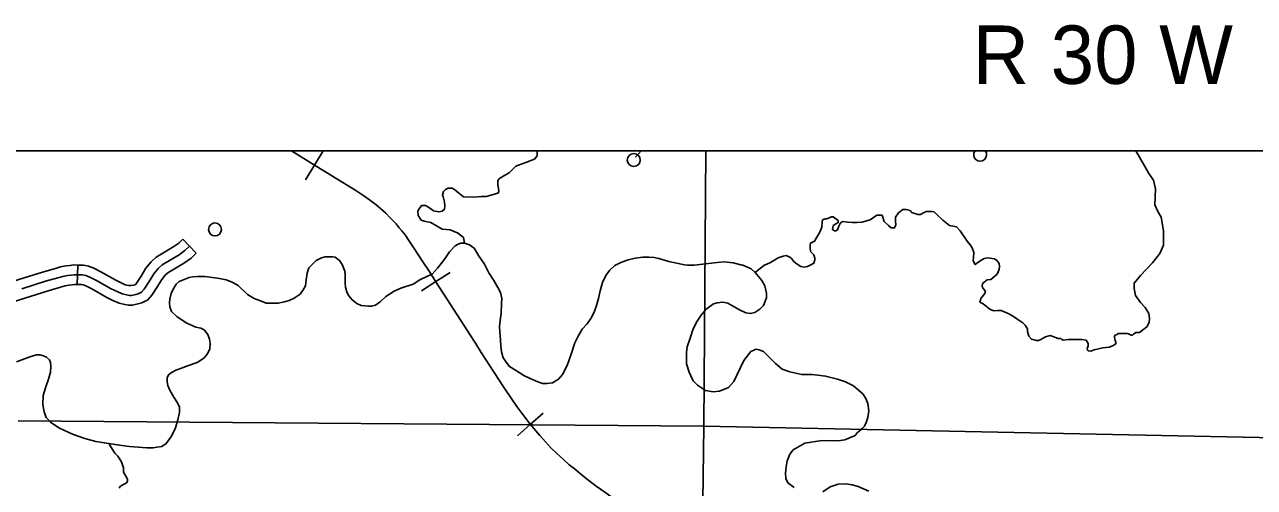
# Model space of a CAD drawing. Extents: x 1382482 to 1385815, y 1168351 to 1170484.
# Drawn here: x 1383658.5 to 1384037.8, y 1169475.9 to 1169618.6 of the extents above; entities that cross this region are included whole.
import ezdxf

# ---------------------------------------------------------------- set-up
doc = ezdxf.new("R2010")
doc.units = 0
for name, color, linetype in [('35', 7, 'Continuous'), ('45', 7, 'Continuous'), ('5', 7, 'Continuous'), ('Default', 7, 'Continuous'), ('R_No Plot', 7, 'Continuous')]:
    doc.layers.add(name, color=color, linetype=linetype)

msp = doc.modelspace()

# ---------------------------------------------------------------- linework, layer by layer
at = {"layer": '35'}
for points in [[(1383816.55, 1169579.7), (1383816.59, 1169578.16), (1383815.72, 1169577.07), (1383812.79, 1169576), (1383809.96, 1169574.9), (1383807.95, 1169572.91), (1383806.3, 1169571.97), (1383804.89, 1169571.11), (1383804.42, 1169570.48), (1383804.42, 1169569.22), (1383804.73, 1169567.42), (1383804.65, 1169566.71), (1383803.4, 1169566.32), (1383800.81, 1169565.61), (1383799.24, 1169565.61), (1383797.04, 1169565.38), (1383793.83, 1169565.54), (1383792.34, 1169566.71), (1383791.08, 1169567.73), (1383790.3, 1169568.2), (1383789.06, 1169568.17), (1383788.27, 1169567.78), (1383787.63, 1169567.18), (1383787.32, 1169566.01), (1383787.55, 1169565.46), (1383788.02, 1169563.81), (1383788.1, 1169562.71), (1383787.94, 1169561.69), (1383787.24, 1169561.06), (1383786.22, 1169560.83), (1383784.57, 1169561.22), (1383783.08, 1169562.32), (1383782.14, 1169562.87), (1383781.83, 1169562.87), (1383780.88, 1169562.79), (1383779.71, 1169561.22), (1383779.86, 1169559.73), (1383780.81, 1169558.32), (1383781.67, 1169558), (1383783.71, 1169557.53), (1383787.25, 1169555.57), (1383789.73, 1169555.27), (1383792.21, 1169554.33), (1383792.02, 1169554.39), (1383793.79, 1169552.96), (1383794.18, 1169551.21)], [(1384002.27, 1169523.63), (1384004.55, 1169525.47), (1384005.28, 1169526.72), (1384005.43, 1169527.97), (1384005.21, 1169529.51), (1384004.11, 1169531.42), (1384002.64, 1169532.97), (1384001.09, 1169535.1), (1384000.72, 1169537.23), (1384000.66, 1169538.05), (1384000.72, 1169538.85), (1384002.64, 1169541.2), (1384006.31, 1169545.17), (1384008.59, 1169548.04), (1384009.76, 1169550.61), (1384009.69, 1169555.02), (1384009.03, 1169559.21), (1384008, 1169560.98), (1384007.04, 1169563.04), (1384007.12, 1169565.39), (1384007.27, 1169567.96), (1384006.6, 1169570.6), (1384005.21, 1169572.66), (1384003.81, 1169575.01), (1384001.15, 1169579.7)], [(1383883.78, 1169542.22), (1383886.43, 1169544.35), (1383888.56, 1169545.23), (1383890.91, 1169546.7), (1383892.46, 1169547.22), (1383893.34, 1169547.36), (1383894.51, 1169546.85), (1383894.96, 1169546.48), (1383895.76, 1169545.6), (1383896.72, 1169544.72), (1383897.82, 1169543.98), (1383899, 1169543.84), (1383899.95, 1169544.06), (1383900.98, 1169544.5), (1383901.86, 1169545.01), (1383902.23, 1169546.11), (1383902.23, 1169546.56), (1383901.86, 1169547.66), (1383900.84, 1169548.69), (1383900.76, 1169549.64), (1383900.76, 1169550.6), (1383900.84, 1169551.19), (1383902.08, 1169551.78), (1383902.53, 1169552.51), (1383903.7, 1169554.64), (1383904.36, 1169556.19), (1383904.44, 1169557.8), (1383904.58, 1169558.39), (1383905.39, 1169558.76), (1383905.91, 1169558.76), (1383907.3, 1169559.35), (1383907.89, 1169559.35), (1383909.36, 1169558.24), (1383909.36, 1169557.58), (1383908.63, 1169557.14), (1383907.89, 1169556.63), (1383907.69, 1169555.98), (1383907.6, 1169555.38), (1383908.21, 1169555), (1383908.7, 1169555.01), (1383909.21, 1169555.3), (1383909.58, 1169556.41), (1383910.1, 1169557.44), (1383910.83, 1169557.88), (1383912.37, 1169557.73), (1383913.84, 1169557.58), (1383915.09, 1169557.58), (1383916.71, 1169557.66), (1383919.21, 1169558.39), (1383921.34, 1169559.79), (1383922.88, 1169559.86), (1383923.1, 1169559.49), (1383923.62, 1169557.88), (1383924.87, 1169556.7), (1383925.75, 1169555.97), (1383926.78, 1169555.97), (1383927.15, 1169556.85), (1383927.07, 1169558.02), (1383927.07, 1169559.2), (1383928.03, 1169560.6), (1383929.35, 1169561.63), (1383930.31, 1169561.63), (1383931.56, 1169561.26), (1383932.14, 1169560.67), (1383933.97, 1169560.08), (1383934.78, 1169560.08), (1383935.74, 1169560.52), (1383936.55, 1169560.96), (1383938.38, 1169560.96), (1383938.97, 1169560.89), (1383939.78, 1169560.08), (1383941.69, 1169558.32), (1383943.75, 1169556.7), (1383945.88, 1169556.26), (1383947.06, 1169555.01), (1383949.19, 1169551.78), (1383950.13, 1169550.67), (1383950.76, 1169549.76)], [(1383861.99, 1169544.58), (1383857.21, 1169545.61), (1383854.04, 1169546.46), (1383852.59, 1169546.8), (1383850.97, 1169546.89), (1383849.17, 1169546.89), (1383846.82, 1169546.63), (1383844.64, 1169546.08), (1383842.38, 1169545.26), (1383840.54, 1169544.28), (1383838.83, 1169542.79), (1383837.76, 1169541.2), (1383836.74, 1169539.07), (1383836.01, 1169536.5), (1383835.5, 1169534.15), (1383834.81, 1169531.97), (1383834.17, 1169529.92), (1383833.1, 1169527.99), (1383831.99, 1169526.37), (1383830.48, 1169524.68), (1383829.19, 1169522.54), (1383828.13, 1169520.49), (1383827.14, 1169517.28), (1383825.77, 1169513.52), (1383824.36, 1169510.7), (1383823.17, 1169509.29), (1383821.24, 1169508.14), (1383819.62, 1169507.97), (1383818.21, 1169507.97), (1383816.76, 1169508.48), (1383814.41, 1169509.5), (1383812.48, 1169510.44), (1383809.92, 1169512.11), (1383808, 1169513.18), (1383807.27, 1169514.12), (1383806.07, 1169515.92), (1383805.6, 1169517.75), (1383805.35, 1169519.55), (1383805.22, 1169521.3), (1383805.05, 1169523.87), (1383804.92, 1169525.49), (1383805.13, 1169527.37), (1383805.47, 1169529.51), (1383805.6, 1169532.59), (1383805.61, 1169534.17), (1383805.22, 1169535.97), (1383804.45, 1169537.59), (1383803.21, 1169539.69), (1383801.65, 1169542.1), (1383800.29, 1169544.75), (1383798.45, 1169547.44), (1383797.08, 1169549.67), (1383795.71, 1169550.74), (1383794.18, 1169551.21), (1383792.98, 1169551.21), (1383792.21, 1169550.95), (1383791.23, 1169550.44), (1383789.52, 1169548.56), (1383788.06, 1169546.42), (1383785.8, 1169543.51), (1383784.18, 1169541.67)], [(1383784.18, 1169541.67), (1383782.74, 1169541.07), (1383780.34, 1169539.93), (1383778.26, 1169538.54), (1383774.48, 1169537.37), (1383772.49, 1169536.41), (1383769.88, 1169534.78), (1383768.13, 1169533.16), (1383766.72, 1169532.13), (1383765.48, 1169531.79), (1383764.5, 1169531.79), (1383762.32, 1169532.05), (1383760.95, 1169532.65), (1383759.49, 1169533.76), (1383758.51, 1169535), (1383757.96, 1169535.89), (1383757.44, 1169537.52), (1383757.32, 1169539.02), (1383757.32, 1169541.45), (1383757.21, 1169542.63), (1383756.4, 1169544.64), (1383755.63, 1169545.88), (1383754.22, 1169546.86), (1383753.49, 1169546.99), (1383752.38, 1169547.03), (1383751.14, 1169547.03), (1383750.07, 1169546.73), (1383748.4, 1169545.83), (1383747.04, 1169544.51), (1383746.1, 1169543.57), (1383745.63, 1169541.94), (1383745.33, 1169539.93), (1383745.07, 1169538.01), (1383744.43, 1169536.81), (1383743.45, 1169535.53), (1383741.61, 1169534.21), (1383740.03, 1169533.52), (1383738.58, 1169533.09), (1383736.65, 1169532.75), (1383735.11, 1169532.75), (1383733.02, 1169532.71), (1383731.22, 1169533.39), (1383729.24, 1169534.18), (1383727.23, 1169535.42), (1383724.32, 1169538.12), (1383724.24, 1169538.16)], [(1383977.21, 1169521.8), (1383974.72, 1169522.72), (1383973.32, 1169522.35), (1383971.92, 1169521.54), (1383971.19, 1169521.18), (1383970.53, 1169521.25), (1383969.06, 1169521.62), (1383968.17, 1169522.57), (1383967.81, 1169523.97), (1383967.81, 1169524.78), (1383967.07, 1169525.95), (1383966.34, 1169526.62), (1383964.5, 1169527.87), (1383963.18, 1169528.82), (1383961.85, 1169529.56), (1383959.65, 1169530.44), (1383958.55, 1169530.44), (1383957.44, 1169530.37), (1383956.12, 1169530.88), (1383954.14, 1169532.5), (1383953.11, 1169533.01), (1383953.25, 1169533.67), (1383953.4, 1169534.11), (1383954.21, 1169535.14), (1383954.58, 1169535.73), (1383954.8, 1169536.39), (1383954.14, 1169537.28), (1383953.77, 1169537.86), (1383953.92, 1169538.75), (1383955.31, 1169539.92), (1383956.49, 1169540), (1383958.4, 1169541.61), (1383958.99, 1169543.08), (1383959.13, 1169543.97), (1383958.99, 1169544.92), (1383958.33, 1169545.88), (1383957.59, 1169546.39), (1383955.53, 1169546.69), (1383954.43, 1169546.47), (1383953.18, 1169545.8), (1383951.64, 1169544.63), (1383951.05, 1169545.8), (1383951.12, 1169546.83), (1383951.2, 1169548.38), (1383950.76, 1169549.76)], [(1383861.99, 1169544.58), (1383862.94, 1169544.43), (1383864.99, 1169544.41), (1383872.05, 1169545.23), (1383874.24, 1169545.41), (1383877.04, 1169545.19), (1383879.74, 1169544.43), (1383879.99, 1169544.43), (1383882.54, 1169543.25), (1383883.78, 1169542.22), (1383885.85, 1169539.73), (1383886.74, 1169538.11), (1383887.24, 1169535.85), (1383887.28, 1169534.34), (1383886.38, 1169531.97), (1383885.23, 1169530.86), (1383883.69, 1169529.8), (1383882.39, 1169529.49), (1383880.86, 1169529.78), (1383878.98, 1169530.65), (1383875.39, 1169532.73), (1383873.85, 1169533.02), (1383872.09, 1169532.84), (1383870.9, 1169532.48), (1383869.77, 1169531.73), (1383868.71, 1169530.87), (1383867.1, 1169529), (1383865.88, 1169527.21), (1383864.62, 1169524.8), (1383863.69, 1169521.93), (1383862.86, 1169519.24), (1383862.6, 1169517.53), (1383862.63, 1169514.05), (1383863.4, 1169511.48), (1383863.97, 1169510.33), (1383864.68, 1169508.82), (1383866.01, 1169507.47), (1383868.43, 1169505.84), (1383870.87, 1169505.41), (1383872.82, 1169505.63), (1383875.56, 1169506.74), (1383877.22, 1169508.61), (1383880.25, 1169515.07), (1383882.47, 1169517.84), (1383884.08, 1169518.52), (1383885.07, 1169518.36), (1383886.31, 1169517.87), (1383889, 1169515.14), (1383890.1, 1169514.15), (1383892.11, 1169512.4), (1383894.47, 1169511.54), (1383898.15, 1169510.72), (1383901.23, 1169510.72), (1383903.09, 1169510.48), (1383905.49, 1169510.22), (1383909.23, 1169509.34), (1383911.6, 1169508.51), (1383914.15, 1169507.29), (1383915.69, 1169505.89), (1383916.95, 1169504.81), (1383917.92, 1169503.34), (1383918.56, 1169501.8), (1383918.89, 1169499.5), (1383918.56, 1169497.52), (1383918.06, 1169495.98), (1383917.49, 1169494.83), (1383916.7, 1169494), (1383915.23, 1169492.78), (1383914.63, 1169491.98), (1383911.49, 1169490.63), (1383909.39, 1169490.32), (1383904.36, 1169490.36), (1383899.11, 1169489.59), (1383897.67, 1169488.76), (1383895.55, 1169487.48), (1383894.52, 1169486.15), (1383893.7, 1169484.1), (1383893.31, 1169482.3), (1383893.17, 1169480.29), (1383893.26, 1169478.7), (1383893.81, 1169477.36), (1383895.84, 1169475.9)], [(1383724.32, 1169538.12), (1383722.44, 1169539.19), (1383720.6, 1169539.87), (1383718.59, 1169540.29), (1383716.45, 1169540.64), (1383714.01, 1169540.94), (1383711.84, 1169540.98), (1383710.38, 1169540.85), (1383709.18, 1169540.59), (1383708.19, 1169540.24), (1383706.16, 1169539.35), (1383705.26, 1169538.58), (1383704.15, 1169536.87), (1383703.72, 1169535.68), (1383703.25, 1169533.97), (1383703.21, 1169532.81), (1383703.28, 1169531.61), (1383703.75, 1169530.2), (1383705.52, 1169528.54), (1383708.51, 1169526.53), (1383711.27, 1169525.37), (1383712.81, 1169525.02)], [(1383655.98, 1169514.62), (1383660.04, 1169516.2), (1383662.18, 1169516.8), (1383663.2, 1169516.8), (1383664.35, 1169516.5), (1383665.25, 1169516.07), (1383666.11, 1169515.22), (1383666.5, 1169514.41), (1383666.58, 1169513.29), (1383666.45, 1169511.41), (1383665.81, 1169509.27), (1383665, 1169506.88), (1383664.23, 1169504.23), (1383664.13, 1169501.47), (1383664.31, 1169500.4), (1383664.5, 1169499.21), (1383665.1, 1169497.5), (1383666.51, 1169495.91), (1383669.25, 1169494.16), (1383673.27, 1169492.32), (1383677.07, 1169491.04), (1383680.44, 1169490.1), (1383683.09, 1169489.63), (1383687.75, 1169488.95), (1383690.81, 1169488.56), (1383693.46, 1169488.35), (1383696.15, 1169488.18), (1383698.12, 1169488.09), (1383699.23, 1169488.3), (1383700.77, 1169488.52), (1383702.18, 1169489.42), (1383703.78, 1169491.74), (1383705.06, 1169494.31), (1383705.68, 1169496.73), (1383706.2, 1169499.03), (1383706.23, 1169500.67), (1383705.67, 1169501.97), (1383704.53, 1169503.78), (1383703.27, 1169505.95), (1383702.61, 1169507.33), (1383702.44, 1169508.48), (1383702.48, 1169509.74), (1383702.86, 1169510.61), (1383703.93, 1169511.42), (1383705.12, 1169512.03), (1383706.84, 1169512.67), (1383708.74, 1169513.38), (1383711.68, 1169514.42), (1383713.77, 1169515.75), (1383714.51, 1169516.6), (1383715.11, 1169517.53), (1383715.55, 1169518.6), (1383715.73, 1169520.34), (1383715.52, 1169521.58), (1383714.97, 1169523.03), (1383713.8, 1169524.54), (1383712.81, 1169525.02)], [(1384002.27, 1169523.63), (1384001.17, 1169523.63), (1384000.44, 1169523.19), (1384000.14, 1169522.82), (1383999.92, 1169522.82), (1383999.7, 1169522.82), (1383998.89, 1169523.27), (1383998.45, 1169523.41), (1383996.84, 1169523.41), (1383995.88, 1169523.34), (1383995.15, 1169522.97), (1383994.85, 1169522.9), (1383994.63, 1169522.53), (1383994.63, 1169522.09), (1383994.85, 1169521.35), (1383995, 1169520.62), (1383995, 1169520.18), (1383994.19, 1169519.66), (1383993.02, 1169519.15), (1383990.96, 1169518.93), (1383988.38, 1169518.34), (1383987.36, 1169517.97), (1383986.55, 1169518.05), (1383986.33, 1169518.27), (1383986.18, 1169518.63), (1383986.33, 1169519), (1383986.47, 1169519.59), (1383986.47, 1169520.32), (1383985.89, 1169521.28), (1383984.49, 1169521.5), (1383982.87, 1169521.57), (1383981.48, 1169521.57), (1383980.3, 1169521.5), (1383978.76, 1169521.28), (1383978.39, 1169521.5), (1383978.1, 1169521.8), (1383977.21, 1169521.8)], [(1383684.55, 1169489.26), (1383686.29, 1169486.51), (1383687.18, 1169485.55), (1383688.35, 1169483.84), (1383688.93, 1169481.96), (1383688.98, 1169480.68), (1383688.99, 1169480.65)], [(1383688.98, 1169480.68), (1383689.92, 1169479.13), (1383690.16, 1169478.4), (1383690.22, 1169477.97), (1383690.02, 1169477.41), (1383689.56, 1169477.16), (1383688.51, 1169476.6), (1383687.91, 1169476.25), (1383687.59, 1169475.75)], [(1383904.67, 1169474.57), (1383906.94, 1169476.08), (1383909.41, 1169476.94), (1383911.71, 1169477.05)], [(1383911.71, 1169477.05), (1383913.69, 1169476.69), (1383915.59, 1169476.23), (1383918.86, 1169474.79)]]:
    msp.add_lwpolyline(points, dxfattribs=at)
at = {"layer": '45'}
for p, q in [((1383707.27, 1169552.45), (1383711.38, 1169548.08)), ((1383674.84, 1169544.46), (1383674.65, 1169538.46))]:
    msp.add_line(p, q, dxfattribs=at)
for points in [[(1383707.27, 1169552.45), (1383706.01, 1169551.26), (1383704.48, 1169550.17), (1383701.62, 1169548.47), (1383699.07, 1169546.91), (1383697.48, 1169545.49), (1383695.87, 1169543.47), (1383694.38, 1169540.99), (1383693.02, 1169538.87), (1383692.73, 1169538.56), (1383692.94, 1169538.67)], [(1383709.33, 1169550.26), (1383707.92, 1169548.94), (1383706.12, 1169547.66), (1383703.17, 1169545.9), (1383700.86, 1169544.49), (1383699.67, 1169543.42), (1383698.34, 1169541.76), (1383696.93, 1169539.41), (1383695.39, 1169537.01), (1383694.54, 1169536.11), (1383693.51, 1169535.6), (1383692.74, 1169535.39), (1383691.46, 1169535.13), (1383690.78, 1169535.13), (1383689.97, 1169535.26), (1383688.56, 1169535.56), (1383686.97, 1169536.28), (1383685.18, 1169537.14), (1383680.6, 1169539.74), (1383678.63, 1169540.76), (1383677.39, 1169541.23), (1383676.34, 1169541.43), (1383675.08, 1169541.45), (1383673.78, 1169541.49), (1383672.82, 1169541.38), (1383671.66, 1169541.23), (1383670.23, 1169540.95), (1383668.77, 1169540.54), (1383664.88, 1169539.45), (1383657.57, 1169537.16)], [(1383711.38, 1169548.08), (1383709.82, 1169546.61), (1383707.76, 1169545.14), (1383704.72, 1169543.33), (1383702.66, 1169542.07), (1383701.86, 1169541.36), (1383700.81, 1169540.04), (1383699.48, 1169537.82), (1383697.76, 1169535.15), (1383696.35, 1169533.66), (1383695.63, 1169533.3)], [(1383674.84, 1169544.46), (1383673.66, 1169544.49), (1383672.46, 1169544.36), (1383671.18, 1169544.2), (1383669.53, 1169543.88), (1383667.95, 1169543.43), (1383664.03, 1169542.32), (1383656.64, 1169540.01), (1383654.33, 1169539.23), (1383653.42, 1169538.91)], [(1383692.94, 1169538.67), (1383692.43, 1169538.41), (1383692.05, 1169538.31), (1383691.16, 1169538.13), (1383691.01, 1169538.13), (1383690.51, 1169538.21), (1383689.5, 1169538.42), (1383688.25, 1169539), (1383686.57, 1169539.8), (1383682.03, 1169542.37), (1383679.86, 1169543.5), (1383678.2, 1169544.13), (1383676.64, 1169544.42), (1383675.16, 1169544.45), (1383674.84, 1169544.46)], [(1383674.65, 1169538.46), (1383673.9, 1169538.48), (1383673.18, 1169538.4), (1383672.14, 1169538.27), (1383670.93, 1169538.03), (1383669.58, 1169537.65), (1383665.73, 1169536.57), (1383658.5, 1169534.31), (1383656.28, 1169533.55), (1383655.39, 1169533.24)], [(1383695.63, 1169533.3), (1383694.6, 1169532.79), (1383693.44, 1169532.47), (1383691.76, 1169532.13), (1383690.54, 1169532.13), (1383689.42, 1169532.31), (1383687.61, 1169532.69), (1383685.7, 1169533.57), (1383683.79, 1169534.48), (1383679.16, 1169537.1), (1383677.4, 1169538.02), (1383676.58, 1169538.33), (1383676.05, 1169538.43), (1383675.01, 1169538.45), (1383674.65, 1169538.46)]]:
    msp.add_lwpolyline(points, dxfattribs=at)
at = {"layer": '5'}
for points in [[(1383868.55, 1169579.7), (1383867.95, 1169494.8)], [(1383867.95, 1169494.8), (1383656.45, 1169496.43)], [(1383867.95, 1169494.8), (1383865.73, 1169324.19)], [(1384079.66, 1169490.52), (1383867.95, 1169494.8)]]:
    msp.add_lwpolyline(points, dxfattribs=at)
at = {"layer": 'Default'}
for p, q in [((1383747.86, 1169575.27), (1383750.55, 1169579.7)), ((1383747.86, 1169575.27), (1383745.11, 1169570.77)), ((1383785.31, 1169539.35), (1383789.76, 1169542.19)), ((1383785.31, 1169539.35), (1383780.86, 1169536.5)), ((1383814.44, 1169495.33), (1383818.44, 1169498.78)), ((1383814.44, 1169495.33), (1383810.44, 1169491.88))]:
    msp.add_line(p, q, dxfattribs=at)
for points in [[(1383781.11, 1169545.79), (1383778.63, 1169549.56), (1383777.02, 1169552.01), (1383775.82, 1169553.77), (1383774.77, 1169555.01), (1383774.01, 1169555.96), (1383773.04, 1169557.15), (1383772.13, 1169558.12), (1383771.2, 1169559.03), (1383769.83, 1169560.46), (1383768.24, 1169561.87), (1383766.9, 1169562.98), (1383765.69, 1169563.95), (1383764.8, 1169564.57), (1383763.05, 1169565.81), (1383760.67, 1169567.4), (1383758.47, 1169568.8), (1383756.13, 1169570.23), (1383747.09, 1169575.74), (1383740.78, 1169579.7)], [(1383837.41, 1169474.46), (1383834.73, 1169476.33), (1383831.19, 1169479.06), (1383827.97, 1169481.76), (1383826.45, 1169482.84), (1383824.55, 1169484.6), (1383822.51, 1169486.49), (1383820.9, 1169488.02), (1383817.37, 1169491.93), (1383814.4, 1169495.38), (1383812.7, 1169497.54), (1383810.27, 1169500.85), (1383808.74, 1169503.11), (1383806.22, 1169506.98), (1383803.33, 1169511.4), (1383799.32, 1169517.52), (1383797.52, 1169520.36), (1383795.81, 1169523.03), (1383794.12, 1169525.65), (1383787.51, 1169535.85), (1383786.07, 1169538.15), (1383783.26, 1169542.55), (1383781.11, 1169545.79), (1383778.63, 1169549.56), (1383777.02, 1169552.01), (1383775.82, 1169553.77), (1383774.77, 1169555.01), (1383774.01, 1169555.96), (1383773.04, 1169557.15), (1383772.13, 1169558.12), (1383771.2, 1169559.03), (1383769.83, 1169560.46), (1383768.24, 1169561.87), (1383766.9, 1169562.98), (1383765.69, 1169563.95), (1383764.8, 1169564.57), (1383763.05, 1169565.81), (1383760.67, 1169567.4), (1383758.47, 1169568.8), (1383756.13, 1169570.23), (1383747.09, 1169575.74), (1383740.78, 1169579.7)], [(1383846.87, 1169577.75), (1383848.59, 1169579.7)], [(1383841.86, 1169471.32), (1383837.41, 1169474.46), (1383834.73, 1169476.33), (1383831.19, 1169479.06), (1383827.97, 1169481.76), (1383826.45, 1169482.84), (1383824.55, 1169484.6), (1383822.51, 1169486.49), (1383820.9, 1169488.02), (1383817.37, 1169491.93), (1383814.4, 1169495.38), (1383812.7, 1169497.54), (1383810.27, 1169500.85), (1383808.74, 1169503.11), (1383806.22, 1169506.98), (1383803.33, 1169511.4), (1383799.32, 1169517.52), (1383797.52, 1169520.36), (1383795.81, 1169523.03), (1383794.12, 1169525.65), (1383787.51, 1169535.85), (1383786.07, 1169538.15), (1383783.26, 1169542.55), (1383781.11, 1169545.79)]]:
    msp.add_lwpolyline(points, dxfattribs=at)
for centre in [(1383846.36, 1169576.84), (1383717.19, 1169555.44)]:
    msp.add_circle(centre, 2, dxfattribs=at)
msp.add_arc((1383953.17, 1169578.47), 2, 142.2444, 37.7556, dxfattribs=at)
at = {"layer": 'R_No Plot'}
msp.add_lwpolyline([(1383432.46, 1169579.7), (1384939.88, 1169579.7), (1384939.88, 1168702.36), (1383432.46, 1168702.36)], close=True, dxfattribs=at)

# ---------------------------------------------------------------- texts
at = {"layer": 'Default'}
msp.add_text('R 30 W', height=18, dxfattribs=at).set_placement((1383950.87, 1169600.3))

doc.saveas('drawing.dxf')
